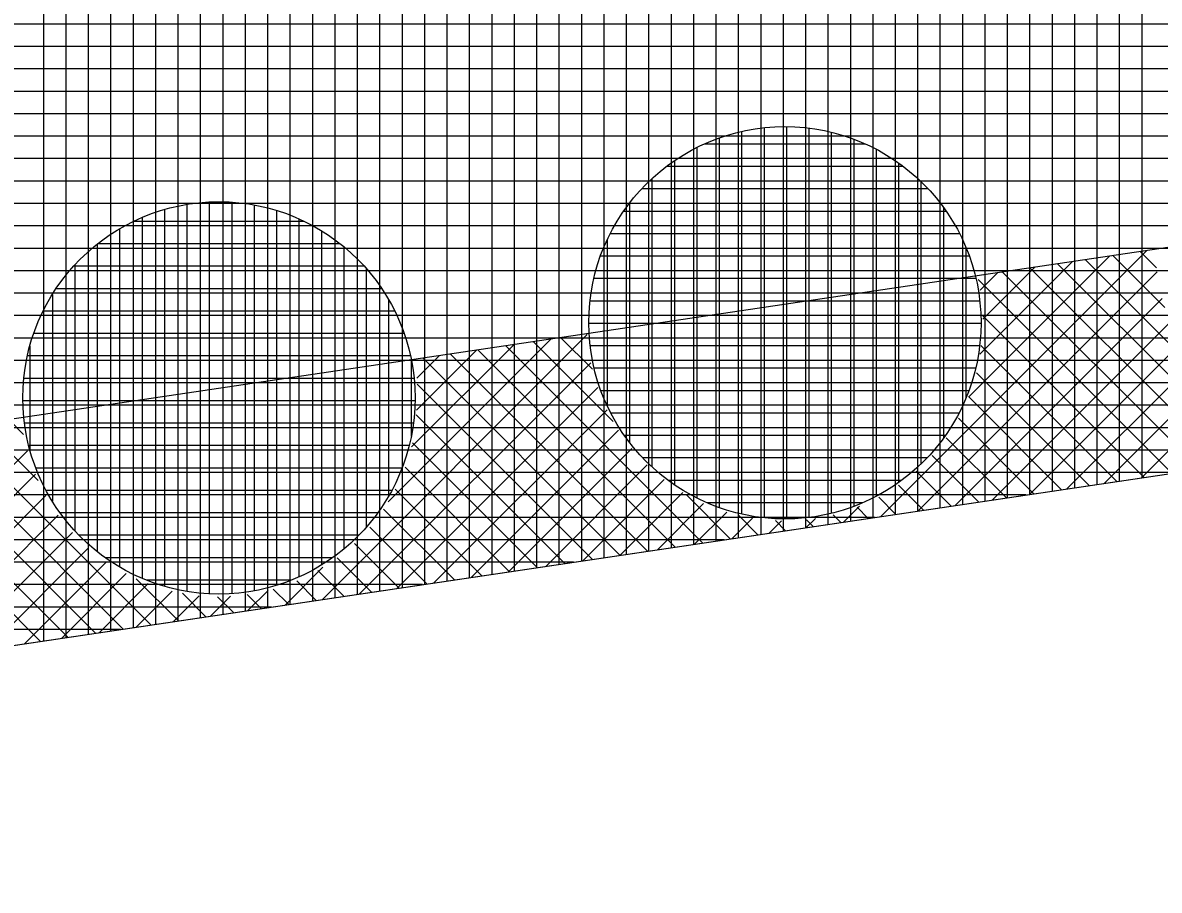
# Model space of a CAD drawing. Extents: x -565346 to -564154, y -1097386 to -1095620.
# Drawn here: x -564979.45 to -564969.31, y -1095820.31 to -1095812.57 of the extents above; entities that cross this region are included whole.
import ezdxf

# ---------------------------------------------------------------- set-up
doc = ezdxf.new("R2010")
doc.units = 0
for name, color, linetype in [('Vrstva 1', 7, 'Continuous'), ('Vrstva 41', 7, 'Continuous'), ('Vrstva 42', 7, 'Continuous'), ('Vrstva 43', 7, 'Continuous'), ('Vrstva 44', 7, 'Continuous')]:
    doc.layers.add(name, color=color, linetype=linetype)

msp = doc.modelspace()

# ---------------------------------------------------------------- linework, layer by layer
at = {"layer": 'Vrstva 1'}
msp.add_line((-565025.24, -1095824.91), (-564877.52, -1095802.97), dxfattribs=at)
at = {"layer": 'Vrstva 41'}
for p, q in [((-564971.798, -1095816.973), (-564969.424, -1095814.598)), ((-564969.337, -1095814.753), (-564969.483, -1095814.607)), ((-564971.017, -1095815.909), (-564969.756, -1095814.648)), ((-564970.915, -1095815.523), (-564970.088, -1095814.697)), ((-564968.922, -1095815.734), (-564969.976, -1095814.68)), ((-564969.265, -1095815.108), (-564969.729, -1095814.644)), ((-564971.466, -1095816.923), (-564969.333, -1095814.79)), ((-564970.912, -1095814.954), (-564970.753, -1095814.796)), ((-564970.887, -1095815.213), (-564970.421, -1095814.746)), ((-564968.954, -1095816.55), (-564970.715, -1095814.79)), ((-564968.708, -1095816.514), (-564970.468, -1095814.753)), ((-564968.462, -1095816.477), (-564970.222, -1095814.717)), ((-564969.201, -1095816.587), (-564970.929, -1095814.859)), ((-564971.134, -1095816.874), (-564969.287, -1095815.027)), ((-564969.447, -1095816.623), (-564970.889, -1095815.181)), ((-564970.802, -1095816.825), (-564969.217, -1095815.24)), ((-564976.781, -1095817.713), (-564974.417, -1095815.349)), ((-564976.193, -1095816.842), (-564974.739, -1095815.388)), ((-564974.187, -1095816.126), (-564974.901, -1095815.412)), ((-564974.371, -1095815.659), (-564974.655, -1095815.375)), ((-564975.987, -1095816.352), (-564975.071, -1095815.437)), ((-564975.941, -1095816.024), (-564975.403, -1095815.486)), ((-564973.88, -1095817.282), (-564975.64, -1095815.522)), ((-564973.633, -1095817.245), (-564975.394, -1095815.485)), ((-564973.387, -1095817.209), (-564975.147, -1095815.448)), ((-564969.693, -1095816.66), (-564970.907, -1095815.446)), ((-564970.47, -1095816.775), (-564969.128, -1095815.433)), ((-564976.449, -1095817.663), (-564974.386, -1095815.6)), ((-564975.938, -1095815.739), (-564975.735, -1095815.536)), ((-564974.126, -1095817.318), (-564975.886, -1095815.558)), ((-564970.137, -1095816.726), (-564969.02, -1095815.608)), ((-564969.939, -1095816.697), (-564970.945, -1095815.691)), ((-564976.117, -1095817.614), (-564974.324, -1095815.821)), ((-564974.372, -1095817.355), (-564975.936, -1095815.791)), ((-564969.805, -1095816.677), (-564968.895, -1095815.767)), ((-564970.186, -1095816.733), (-564971.015, -1095815.903)), ((-564969.473, -1095816.627), (-564968.755, -1095815.91)), ((-564975.785, -1095817.565), (-564974.241, -1095816.021)), ((-564979.447, -1095816.24), (-564979.58, -1095816.107)), ((-564974.618, -1095817.391), (-564975.945, -1095816.065)), ((-564970.432, -1095816.77), (-564971.106, -1095816.096)), ((-564978.559, -1095817.977), (-564980.319, -1095816.216)), ((-564978.312, -1095817.94), (-564980.073, -1095816.18)), ((-564979.318, -1095816.652), (-564979.826, -1095816.143)), ((-564975.452, -1095817.515), (-564974.138, -1095816.201)), ((-564979.297, -1095818.086), (-564981.058, -1095816.326)), ((-564979.051, -1095818.05), (-564980.811, -1095816.29)), ((-564978.805, -1095818.013), (-564980.565, -1095816.253)), ((-564974.865, -1095817.428), (-564975.977, -1095816.316)), ((-564970.678, -1095816.806), (-564971.214, -1095816.27)), ((-564981.432, -1095818.403), (-564979.413, -1095816.385)), ((-564975.12, -1095817.466), (-564974.019, -1095816.365)), ((-564970.924, -1095816.843), (-564971.34, -1095816.427)), ((-564975.111, -1095817.465), (-564976.043, -1095816.533)), ((-564974.788, -1095817.417), (-564973.883, -1095816.512)), ((-564981.099, -1095818.354), (-564979.341, -1095816.596)), ((-564971.171, -1095816.879), (-564971.483, -1095816.567)), ((-564975.357, -1095817.501), (-564976.13, -1095816.729)), ((-564974.456, -1095817.367), (-564973.732, -1095816.643)), ((-564971.417, -1095816.916), (-564971.641, -1095816.692)), ((-564980.767, -1095818.305), (-564979.249, -1095816.786)), ((-564974.124, -1095817.318), (-564973.564, -1095816.759)), ((-564973.141, -1095817.172), (-564973.536, -1095816.777)), ((-564971.663, -1095816.953), (-564971.816, -1095816.8)), ((-564975.603, -1095817.538), (-564976.235, -1095816.906)), ((-564973.791, -1095817.269), (-564973.379, -1095816.857)), ((-564973.459, -1095817.219), (-564973.173, -1095816.933)), ((-564972.131, -1095817.022), (-564971.989, -1095816.881)), ((-564971.91, -1095816.989), (-564972.01, -1095816.889)), ((-564980.435, -1095818.255), (-564979.139, -1095816.959)), ((-564973.127, -1095817.17), (-564972.944, -1095816.986)), ((-564972.895, -1095817.135), (-564973.069, -1095816.961)), ((-564972.795, -1095817.121), (-564972.685, -1095817.011)), ((-564972.648, -1095817.099), (-564972.739, -1095817.008)), ((-564972.463, -1095817.071), (-564972.38, -1095816.989)), ((-564972.402, -1095817.062), (-564972.462, -1095817.002)), ((-564972.156, -1095817.026), (-564972.224, -1095816.957)), ((-564980.103, -1095818.206), (-564979.011, -1095817.114)), ((-564975.85, -1095817.574), (-564976.357, -1095817.067)), ((-564976.096, -1095817.611), (-564976.495, -1095817.212)), ((-564979.771, -1095818.157), (-564978.867, -1095817.253)), ((-564976.342, -1095817.648), (-564976.649, -1095817.341)), ((-564979.438, -1095818.107), (-564978.707, -1095817.376)), ((-564977.113, -1095817.762), (-564976.776, -1095817.425)), ((-564979.106, -1095818.058), (-564978.531, -1095817.482)), ((-564978.066, -1095817.904), (-564978.442, -1095817.528)), ((-564976.835, -1095817.721), (-564977.009, -1095817.546)), ((-564976.589, -1095817.684), (-564976.82, -1095817.453)), ((-564978.774, -1095818.009), (-564978.336, -1095817.57)), ((-564978.442, -1095817.959), (-564978.12, -1095817.637)), ((-564977.445, -1095817.811), (-564977.266, -1095817.631)), ((-564977.081, -1095817.757), (-564977.219, -1095817.619)), ((-564978.11, -1095817.91), (-564977.879, -1095817.68)), ((-564977.82, -1095817.867), (-564978.03, -1095817.657)), ((-564977.778, -1095817.861), (-564977.6, -1095817.683)), ((-564977.574, -1095817.83), (-564977.716, -1095817.688)), ((-564977.327, -1095817.794), (-564977.453, -1095817.669))]:
    msp.add_line(p, q, dxfattribs=at)
at = {"layer": 'Vrstva 42'}
msp.add_lwpolyline([(-565025.19, -1095822.881), (-565025.24, -1095824.91), (-564931.925, -1095811.05), (-564932.23, -1095809.074)], close=True, dxfattribs=at)
at = {"layer": 'Vrstva 43'}
for p, q in [((-564969.87, -1095801.524), (-564969.87, -1095816.686)), ((-564969.67, -1095801.494), (-564969.67, -1095816.657)), ((-564969.47, -1095801.465), (-564969.47, -1095816.627)), ((-564970.47, -1095801.613), (-564970.47, -1095816.775)), ((-564970.27, -1095801.584), (-564970.27, -1095816.746)), ((-564970.07, -1095801.554), (-564970.07, -1095816.716)), ((-564971.27, -1095801.732), (-564971.27, -1095816.894)), ((-564971.07, -1095801.702), (-564971.07, -1095816.864)), ((-564970.87, -1095801.673), (-564970.87, -1095816.835)), ((-564970.67, -1095801.643), (-564970.67, -1095816.805)), ((-564971.87, -1095801.821), (-564971.87, -1095816.983)), ((-564971.67, -1095801.791), (-564971.67, -1095816.954)), ((-564971.47, -1095801.762), (-564971.47, -1095816.924)), ((-564972.47, -1095801.91), (-564972.47, -1095817.072)), ((-564972.27, -1095801.881), (-564972.27, -1095817.043)), ((-564972.07, -1095801.851), (-564972.07, -1095817.013)), ((-564973.27, -1095802.029), (-564973.27, -1095817.191)), ((-564973.07, -1095801.999), (-564973.07, -1095817.161)), ((-564972.87, -1095801.97), (-564972.87, -1095817.132)), ((-564972.67, -1095801.94), (-564972.67, -1095817.102)), ((-564973.87, -1095802.118), (-564973.87, -1095817.28)), ((-564973.67, -1095802.088), (-564973.67, -1095817.251)), ((-564973.47, -1095802.059), (-564973.47, -1095817.221)), ((-564974.67, -1095802.237), (-564974.67, -1095817.399)), ((-564974.47, -1095802.207), (-564974.47, -1095817.369)), ((-564974.27, -1095802.178), (-564974.27, -1095817.34)), ((-564974.07, -1095802.148), (-564974.07, -1095817.31)), ((-564975.27, -1095802.326), (-564975.27, -1095817.488)), ((-564975.07, -1095802.296), (-564975.07, -1095817.459)), ((-564974.87, -1095802.267), (-564974.87, -1095817.429)), ((-564975.87, -1095802.415), (-564975.87, -1095817.577)), ((-564975.67, -1095802.386), (-564975.67, -1095817.548)), ((-564975.47, -1095802.356), (-564975.47, -1095817.518)), ((-564976.67, -1095802.534), (-564976.67, -1095817.696)), ((-564976.47, -1095802.504), (-564976.47, -1095817.666)), ((-564976.27, -1095802.475), (-564976.27, -1095817.637)), ((-564976.07, -1095802.445), (-564976.07, -1095817.607)), ((-564977.27, -1095802.623), (-564977.27, -1095817.785)), ((-564977.07, -1095802.593), (-564977.07, -1095817.756)), ((-564976.87, -1095802.564), (-564976.87, -1095817.726)), ((-564978.07, -1095802.742), (-564978.07, -1095817.904)), ((-564977.87, -1095802.712), (-564977.87, -1095817.874)), ((-564977.67, -1095802.683), (-564977.67, -1095817.845)), ((-564977.47, -1095802.653), (-564977.47, -1095817.815)), ((-564978.67, -1095802.831), (-564978.67, -1095817.993)), ((-564978.47, -1095802.801), (-564978.47, -1095817.964)), ((-564978.27, -1095802.772), (-564978.27, -1095817.934)), ((-564979.27, -1095802.92), (-564979.27, -1095818.082)), ((-564979.07, -1095802.89), (-564979.07, -1095818.053)), ((-564978.87, -1095802.861), (-564978.87, -1095818.023)), ((-564942.223, -1095812.58), (-565039.496, -1095812.58)), ((-564943.57, -1095812.78), (-565039.503, -1095812.78)), ((-564944.916, -1095812.98), (-565039.511, -1095812.98)), ((-564946.263, -1095813.18), (-565039.518, -1095813.18)), ((-564947.61, -1095813.38), (-565039.525, -1095813.38)), ((-564948.956, -1095813.58), (-565039.532, -1095813.58)), ((-564950.303, -1095813.78), (-565039.54, -1095813.78)), ((-564951.649, -1095813.98), (-565039.547, -1095813.98)), ((-564952.996, -1095814.18), (-565039.554, -1095814.18)), ((-564954.342, -1095814.38), (-565039.561, -1095814.38)), ((-564955.689, -1095814.58), (-565039.569, -1095814.58)), ((-564957.036, -1095814.78), (-565039.576, -1095814.78)), ((-564958.382, -1095814.98), (-565039.583, -1095814.98)), ((-564959.729, -1095815.18), (-565039.59, -1095815.18)), ((-564961.075, -1095815.38), (-565039.598, -1095815.38)), ((-564962.422, -1095815.58), (-565039.605, -1095815.58)), ((-564963.769, -1095815.78), (-565039.612, -1095815.78)), ((-564965.115, -1095815.98), (-565039.619, -1095815.98)), ((-564966.462, -1095816.18), (-565039.627, -1095816.18)), ((-564967.808, -1095816.38), (-565039.634, -1095816.38)), ((-564969.155, -1095816.58), (-565039.641, -1095816.58)), ((-564970.501, -1095816.78), (-565039.648, -1095816.78)), ((-564971.848, -1095816.98), (-565039.656, -1095816.98)), ((-564973.195, -1095817.18), (-565039.663, -1095817.18)), ((-564974.541, -1095817.38), (-565039.67, -1095817.38)), ((-564975.888, -1095817.58), (-565039.677, -1095817.58)), ((-564977.234, -1095817.78), (-565039.685, -1095817.78)), ((-564978.581, -1095817.98), (-565039.692, -1095817.98))]:
    msp.add_line(p, q, dxfattribs=at)
msp.add_lwpolyline([(-564584.17, -1095730.99), (-564361.01, -1095672.63), (-564329.81, -1095662.26), (-564326.21, -1095642.73), (-564394.52, -1095662.95), (-564454.33, -1095677.56), (-564516.6, -1095690.89), (-564574.04, -1095705.03), (-564590.74, -1095715.12), (-564631.48, -1095731.18), (-564693.31, -1095752.31), (-564772.2, -1095768.91), (-564879.81, -1095788.15), (-565039.47, -1095811.86), (-565040.85, -1095849.94), (-565025.81, -1095848.33), (-565025.24, -1095824.91), (-564877.52, -1095802.97), (-564694, -1095767.75), (-564603.8, -1095739.23), (-564594.74, -1095734.52)], close=True, dxfattribs=at)
at = {"layer": 'Vrstva 44'}
for p, q in [((-564972.64, -1095813.495), (-564972.64, -1095816.992)), ((-564973.24, -1095813.597), (-564973.24, -1095816.891)), ((-564973.04, -1095813.539), (-564973.04, -1095816.951)), ((-564972.84, -1095813.505), (-564972.84, -1095816.983)), ((-564972.44, -1095813.508), (-564972.44, -1095816.979)), ((-564972.24, -1095813.546), (-564972.24, -1095816.943)), ((-564973.44, -1095813.681), (-564973.44, -1095816.807)), ((-564971.936, -1095813.65), (-564973.372, -1095813.65)), ((-564972.04, -1095813.607), (-564972.04, -1095816.882)), ((-564971.84, -1095813.696), (-564971.84, -1095816.791)), ((-564971.599, -1095813.85), (-564973.711, -1095813.85)), ((-564973.64, -1095813.8), (-564973.64, -1095816.688)), ((-564971.64, -1095813.82), (-564971.64, -1095816.668)), ((-564973.84, -1095813.958), (-564973.84, -1095816.529)), ((-564971.44, -1095813.985), (-564971.44, -1095816.502)), ((-564971.377, -1095814.05), (-564973.931, -1095814.05)), ((-564977.99, -1095814.188), (-564977.99, -1095817.639)), ((-564977.79, -1095814.168), (-564977.79, -1095817.661)), ((-564977.59, -1095814.17), (-564977.59, -1095817.66)), ((-564977.39, -1095814.194), (-564977.39, -1095817.634)), ((-564974.04, -1095814.178), (-564974.04, -1095816.309)), ((-564978.39, -1095814.306), (-564978.39, -1095817.523)), ((-564978.19, -1095814.233), (-564978.19, -1095817.595)), ((-564977.19, -1095814.241), (-564977.19, -1095817.585)), ((-564971.214, -1095814.25), (-564974.093, -1095814.25)), ((-564971.24, -1095814.216), (-564971.24, -1095816.273)), ((-564978.59, -1095814.407), (-564978.59, -1095817.421)), ((-564976.944, -1095814.34), (-564978.467, -1095814.34)), ((-564976.99, -1095814.318), (-564976.99, -1095817.51)), ((-564976.79, -1095814.424), (-564976.79, -1095817.406)), ((-564974.24, -1095814.504), (-564974.24, -1095815.982)), ((-564971.097, -1095814.45), (-564974.212, -1095814.45)), ((-564978.79, -1095814.543), (-564978.79, -1095817.286)), ((-564976.622, -1095814.54), (-564978.787, -1095814.54)), ((-564976.59, -1095814.565), (-564976.59, -1095817.261)), ((-564971.04, -1095814.571), (-564971.04, -1095815.915)), ((-564971.01, -1095814.65), (-564974.3, -1095814.65)), ((-564976.409, -1095814.74), (-564979.001, -1095814.74)), ((-564978.99, -1095814.729), (-564978.99, -1095817.098)), ((-564976.39, -1095814.761), (-564976.39, -1095817.068)), ((-564970.95, -1095814.85), (-564974.358, -1095814.85)), ((-564979.19, -1095814.992), (-564979.19, -1095816.835)), ((-564976.251, -1095814.94), (-564979.156, -1095814.94)), ((-564976.19, -1095815.039), (-564976.19, -1095816.788)), ((-564970.916, -1095815.05), (-564974.391, -1095815.05)), ((-564976.137, -1095815.14), (-564979.272, -1095815.14)), ((-564970.906, -1095815.25), (-564974.402, -1095815.25)), ((-564976.052, -1095815.34), (-564979.357, -1095815.34)), ((-564979.39, -1095815.45), (-564979.39, -1095816.377)), ((-564970.918, -1095815.45), (-564974.391, -1095815.45)), ((-564975.995, -1095815.54), (-564979.412, -1095815.54)), ((-564975.99, -1095815.568), (-564975.99, -1095816.257)), ((-564970.954, -1095815.65), (-564974.356, -1095815.65)), ((-564975.964, -1095815.74), (-564979.444, -1095815.74)), ((-564971.013, -1095815.85), (-564974.294, -1095815.85)), ((-564975.956, -1095815.94), (-564979.452, -1095815.94)), ((-564971.103, -1095816.05), (-564974.205, -1095816.05)), ((-564975.971, -1095816.14), (-564979.439, -1095816.14)), ((-564971.224, -1095816.25), (-564974.086, -1095816.25)), ((-564976.008, -1095816.34), (-564979.401, -1095816.34)), ((-564971.388, -1095816.45), (-564973.92, -1095816.45)), ((-564976.071, -1095816.54), (-564979.336, -1095816.54)), ((-564976.164, -1095816.74), (-564979.245, -1095816.74)), ((-564971.613, -1095816.65), (-564973.693, -1095816.65)), ((-564976.288, -1095816.94), (-564979.121, -1095816.94)), ((-564971.964, -1095816.85), (-564973.346, -1095816.85)), ((-564976.458, -1095817.14), (-564978.951, -1095817.14)), ((-564976.692, -1095817.34), (-564978.715, -1095817.34)), ((-564977.061, -1095817.54), (-564978.35, -1095817.54))]:
    msp.add_line(p, q, dxfattribs=at)
for centre in [(-564972.654, -1095815.244), (-564977.704, -1095815.914)]:
    msp.add_circle(centre, 1.75, dxfattribs=at)

doc.saveas('drawing.dxf')
